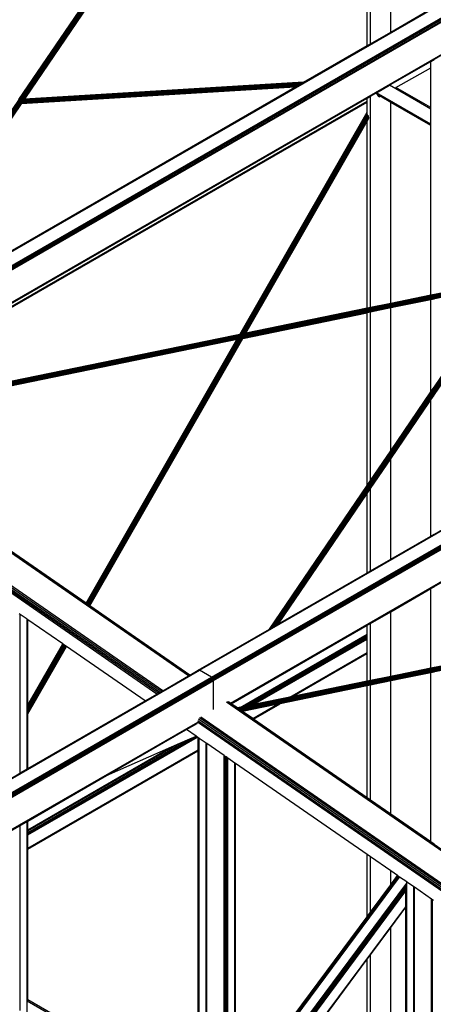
# Model space of a CAD drawing. Header units: millimetres. Extents: x 10 to 1250, y -62 to 528.
# Tile 657 of 909: x 604.88 to 605.98, y 513.52 to 516.14. Entities that reach past the tile are written whole.
import ezdxf

# ---------------------------------------------------------------- set-up
doc = ezdxf.new("R2010")
doc.units = ezdxf.units.MM
doc.header["$LTSCALE"] = 0.05

msp = doc.modelspace()

# ---------------------------------------------------------------- linework, layer by layer
at = {"color": 8}
for p, q in [((604.2551, 515.1754), (606.9321, 516.721)), ((604.2571, 515.1747), (606.9341, 516.7203)), ((604.2892, 515.1562), (606.9662, 516.7017)), ((604.2912, 515.1546), (606.9682, 516.7001)), ((604.2929, 515.1523), (606.9699, 516.6979)), ((604.294, 515.1497), (606.971, 516.6953)), ((604.2944, 515.1472), (606.9714, 516.6928)), ((604.3388, 515.0868), (606.9291, 516.5823)), ((604.3402, 515.0858), (606.9285, 516.5802)), ((605.8089, 516.0731), (605.8089, 516.355)), ((605.8175, 516.0781), (605.8175, 516.3568)), ((605.8717, 516.1093), (605.8717, 516.3679)), ((604.4435, 515.2848), (605.0716, 516.2087)), ((604.444, 515.2851), (605.0725, 516.2096)), ((604.4446, 515.2854), (605.0736, 516.2106)), ((604.4455, 515.2859), (605.0748, 516.2116)), ((604.4465, 515.2865), (605.0761, 516.2126)), ((604.4476, 515.2871), (605.0774, 516.2136)), ((604.4488, 515.2879), (605.0788, 516.2145)), ((604.4501, 515.2886), (605.0803, 516.2156)), ((604.4515, 515.2894), (605.0809, 516.2151)), ((604.453, 515.2903), (605.0815, 516.2147)), ((604.4545, 515.2911), (605.082, 516.2141)), ((604.456, 515.292), (605.0825, 516.2135)), ((604.4575, 515.2929), (605.083, 516.2129)), ((604.4589, 515.2937), (605.0834, 516.2122)), ((604.4603, 515.2945), (605.0838, 516.2115)), ((604.4616, 515.2952), (605.0841, 516.2108)), ((604.4628, 515.2959), (605.0843, 516.2101)), ((604.4639, 515.2965), (605.0845, 516.2094)), ((604.4648, 515.2971), (605.0846, 516.2087)), ((604.4656, 515.2975), (605.0846, 516.2081)), ((604.4662, 515.2979), (605.0846, 516.2075)), ((604.4666, 515.2981), (605.0845, 516.207)), ((604.8815, 515.9294), (605.0668, 516.202)), ((604.8966, 515.9303), (605.0836, 516.2055)), ((605.8717, 516.1093), (605.9784, 516.171)), ((605.8175, 516.0781), (605.8717, 516.1093)), ((605.6395, 515.9753), (605.8089, 516.0731)), ((605.8089, 516.0731), (605.8175, 516.0781)), ((605.9784, 516.031), (605.9871, 516.036)), ((605.8714, 515.9692), (605.9784, 516.031)), ((605.8856, 515.9618), (605.9784, 516.0137)), ((605.9784, 516.0137), (605.9784, 516.031)), ((605.9784, 515.9082), (605.9784, 516.0137)), ((604.4669, 515.2983), (605.6163, 515.9619)), ((605.6163, 515.9619), (604.8881, 515.9178)), ((605.6163, 515.9619), (604.8881, 515.9178)), ((605.6166, 515.9621), (604.8882, 515.918)), ((605.617, 515.9623), (604.8883, 515.9182)), ((605.6176, 515.9626), (604.8885, 515.9185)), ((605.6183, 515.9631), (604.8888, 515.9189)), ((605.6192, 515.9636), (604.8891, 515.9194)), ((605.6202, 515.9642), (604.8895, 515.9199)), ((605.6214, 515.9649), (604.89, 515.9206)), ((604.8904, 515.9212), (605.6227, 515.9656)), ((605.624, 515.9664), (604.8909, 515.922)), ((605.6254, 515.9672), (604.8914, 515.9227)), ((605.6269, 515.968), (604.8919, 515.9235)), ((605.6283, 515.9688), (604.8925, 515.9243)), ((605.6298, 515.9697), (604.893, 515.9251)), ((605.6312, 515.9705), (604.8935, 515.9258)), ((605.6326, 515.9713), (604.894, 515.9266)), ((605.6339, 515.972), (604.8945, 515.9273)), ((605.6351, 515.9727), (604.895, 515.9279)), ((605.6362, 515.9734), (604.8954, 515.9285)), ((605.6371, 515.9739), (604.8957, 515.929)), ((605.6379, 515.9744), (604.896, 515.9295)), ((605.6386, 515.9748), (604.8962, 515.9298)), ((605.6391, 515.9751), (604.8964, 515.9301)), ((605.6394, 515.9752), (604.8965, 515.9303)), ((605.6395, 515.9753), (604.8966, 515.9303)), ((605.6163, 515.9619), (605.6166, 515.9621)), ((605.6166, 515.9621), (605.617, 515.9623)), ((605.617, 515.9623), (605.6176, 515.9626)), ((605.6176, 515.9626), (605.6183, 515.9631)), ((605.6183, 515.9631), (605.6192, 515.9636)), ((605.6192, 515.9636), (605.6202, 515.9642)), ((605.6202, 515.9642), (605.6214, 515.9649)), ((605.6214, 515.9649), (605.6227, 515.9656)), ((605.6227, 515.9656), (605.624, 515.9664)), ((605.624, 515.9664), (605.6254, 515.9672)), ((605.6254, 515.9672), (605.6269, 515.968)), ((605.6269, 515.968), (605.6283, 515.9688)), ((605.6283, 515.9688), (605.6298, 515.9697)), ((605.6298, 515.9697), (605.6312, 515.9705)), ((605.6312, 515.9705), (605.6326, 515.9713)), ((605.6326, 515.9713), (605.6339, 515.972)), ((605.6339, 515.972), (605.6351, 515.9727)), ((605.6351, 515.9727), (605.6362, 515.9734)), ((605.6362, 515.9734), (605.6371, 515.9739)), ((605.6371, 515.9739), (605.6379, 515.9744)), ((605.6379, 515.9744), (605.6386, 515.9748)), ((605.6386, 515.9748), (605.6391, 515.9751)), ((605.6391, 515.9751), (605.6394, 515.9752)), ((605.6394, 515.9752), (605.6395, 515.9753)), ((605.8337, 515.9474), (605.868, 515.9672)), ((605.868, 515.9672), (605.8714, 515.9692)), ((605.9784, 515.9035), (605.868, 515.9672)), ((605.8849, 515.9614), (605.8856, 515.9618)), ((605.9784, 515.9082), (605.8856, 515.9618)), ((604.3407, 515.0855), (605.8089, 515.9331)), ((604.8954, 515.9285), (604.8957, 515.929)), ((604.8957, 515.929), (604.896, 515.9295)), ((604.896, 515.9295), (604.8962, 515.9298)), ((604.8962, 515.9298), (604.8964, 515.9301)), ((604.8964, 515.9301), (604.8965, 515.9303)), ((604.8965, 515.9303), (604.8966, 515.9303)), ((605.3608, 514.4087), (608.0377, 515.9543)), ((605.3627, 514.408), (608.0397, 515.9536)), ((605.3948, 514.3895), (608.0718, 515.935)), ((605.3968, 514.3879), (608.0738, 515.9334)), ((605.3985, 514.3856), (608.0755, 515.9312)), ((605.8089, 515.9331), (605.8175, 515.9381)), ((605.8089, 515.9251), (605.8089, 515.9331)), ((605.8175, 515.9381), (605.8323, 515.9466)), ((605.8175, 515.3749), (605.8175, 515.9381)), ((605.8323, 515.9466), (605.8337, 515.9474)), ((605.9784, 515.861), (605.8326, 515.9452)), ((605.9784, 515.8639), (605.8337, 515.9474)), ((605.8377, 515.9412), (605.8343, 515.9432)), ((605.8404, 515.9365), (605.8377, 515.9412)), ((605.8432, 515.9381), (605.8377, 515.9412)), ((605.8404, 515.9365), (605.8432, 515.9381)), ((605.8717, 515.9216), (605.8432, 515.9381)), ((604.347, 515.0811), (605.8089, 515.9251)), ((604.3486, 515.08), (605.8089, 515.9231)), ((604.3491, 515.0796), (605.8089, 515.9224)), ((604.4669, 515.2983), (604.8881, 515.9178)), ((604.8881, 515.9178), (604.8882, 515.918)), ((604.8881, 515.9178), (604.8881, 515.9178)), ((604.8882, 515.918), (604.8883, 515.9182)), ((604.8883, 515.9182), (604.8885, 515.9185)), ((604.8885, 515.9185), (604.8888, 515.9189)), ((604.8888, 515.9189), (604.8891, 515.9194)), ((604.8891, 515.9194), (604.8895, 515.9199)), ((604.8895, 515.9199), (604.89, 515.9206)), ((604.89, 515.9206), (604.8904, 515.9212)), ((604.8904, 515.9212), (604.8909, 515.922)), ((604.8909, 515.922), (604.8914, 515.9227)), ((604.8914, 515.9227), (604.8919, 515.9235)), ((604.8919, 515.9235), (604.8925, 515.9243)), ((604.8925, 515.9243), (604.893, 515.9251)), ((604.893, 515.9251), (604.8935, 515.9258)), ((604.8935, 515.9258), (604.894, 515.9266)), ((604.894, 515.9266), (604.8945, 515.9273)), ((604.8945, 515.9273), (604.895, 515.9279)), ((604.895, 515.9279), (604.8954, 515.9285)), ((605.3996, 514.383), (608.0766, 515.9286)), ((605.4, 514.3805), (608.077, 515.9261)), ((605.8089, 515.9231), (605.8089, 515.9251)), ((605.8089, 515.9224), (605.8089, 515.9231)), ((605.8089, 515.8957), (605.8089, 515.9224)), ((605.8717, 515.3861), (605.8717, 515.9216)), ((605.9784, 515.86), (605.8717, 515.9216)), ((605.9784, 515.9035), (605.9784, 515.9082)), ((605.9784, 515.8639), (605.9784, 515.9035)), ((605.4702, 515.3034), (605.8089, 515.8957)), ((605.4702, 515.3034), (605.8089, 515.8956)), ((605.4704, 515.3035), (605.8089, 515.8953)), ((605.4708, 515.3035), (605.8089, 515.8948)), ((605.4712, 515.3036), (605.8089, 515.8941)), ((605.4717, 515.3037), (605.8089, 515.8933)), ((605.4724, 515.3039), (605.8089, 515.8923)), ((605.4731, 515.304), (605.8089, 515.8912)), ((605.4739, 515.3042), (605.8091, 515.8904)), ((605.4748, 515.3044), (605.8097, 515.89)), ((605.4757, 515.3045), (605.8102, 515.8895)), ((605.4766, 515.3047), (605.8107, 515.8889)), ((605.4776, 515.3049), (605.8112, 515.8882)), ((605.4786, 515.3051), (605.8116, 515.8874)), ((605.4796, 515.3053), (605.812, 515.8866)), ((605.4805, 515.3055), (605.8123, 515.8857)), ((605.4814, 515.3057), (605.8126, 515.8848)), ((605.4823, 515.3059), (605.8128, 515.8839)), ((605.4831, 515.3061), (605.813, 515.883)), ((605.4838, 515.3062), (605.8131, 515.882)), ((605.4844, 515.3063), (605.8131, 515.8811)), ((605.4849, 515.3064), (605.8131, 515.8803)), ((605.4853, 515.3065), (605.813, 515.8795)), ((605.4856, 515.3066), (605.8128, 515.8787)), ((605.8089, 515.8956), (605.8089, 515.8957)), ((605.8089, 515.8953), (605.8089, 515.8956)), ((605.8089, 515.8948), (605.8089, 515.8953)), ((605.8089, 515.8941), (605.8089, 515.8948)), ((605.8089, 515.8933), (605.8089, 515.8941)), ((605.8089, 515.8923), (605.8089, 515.8933)), ((605.8089, 515.8912), (605.8089, 515.8923)), ((605.8089, 515.8906), (605.8089, 515.8912)), ((605.8089, 515.8715), (605.8123, 515.8775)), ((605.8123, 515.8775), (605.8126, 515.8781)), ((605.4858, 515.3066), (605.8089, 515.8715)), ((605.8089, 515.3732), (605.8089, 515.8715)), ((605.9784, 515.861), (605.9784, 515.8639)), ((605.9784, 515.86), (605.9784, 515.861)), ((605.9784, 515.4081), (605.9784, 515.86)), ((605.4449, 514.3204), (608.0346, 515.8156)), ((605.4464, 514.3194), (608.0342, 515.8135)), ((606.1837, 515.4502), (604.3571, 515.0741)), ((606.1843, 515.4501), (604.3573, 515.074)), ((606.1848, 515.45), (604.3576, 515.0737)), ((606.1854, 515.4497), (604.3581, 515.0734)), ((606.186, 515.4494), (604.3586, 515.0731)), ((606.1852, 515.4487), (604.3592, 515.0727)), ((606.1837, 515.4478), (604.3598, 515.0722)), ((606.1824, 515.4468), (604.3606, 515.0717)), ((606.1811, 515.4459), (604.3613, 515.0712)), ((606.1798, 515.4449), (604.3622, 515.0706)), ((606.1787, 515.4439), (604.363, 515.07)), ((606.1777, 515.4429), (604.3639, 515.0694)), ((606.1768, 515.4419), (604.3647, 515.0688)), ((606.176, 515.441), (604.3655, 515.0682)), ((606.1754, 515.4402), (604.3664, 515.0677)), ((606.1749, 515.4394), (604.3671, 515.0672)), ((604.3678, 515.0667), (606.1743, 515.4386)), ((606.1739, 515.4379), (604.3685, 515.0662)), ((606.1735, 515.4373), (604.3691, 515.0658)), ((606.1731, 515.4368), (604.3696, 515.0655)), ((606.1728, 515.4364), (604.37, 515.0652)), ((606.1726, 515.4361), (604.3703, 515.065)), ((606.1725, 515.4359), (604.3705, 515.0648)), ((605.549, 514.518), (606.1772, 515.4424)), ((605.5495, 514.5183), (606.1782, 515.4434)), ((605.5502, 514.5187), (606.1793, 515.4444)), ((605.551, 514.5192), (606.1804, 515.4454)), ((605.552, 514.5197), (606.1817, 515.4464)), ((605.5531, 514.5204), (606.183, 515.4473)), ((605.5543, 514.5211), (606.1844, 515.4483)), ((605.5557, 514.5219), (606.186, 515.4494)), ((605.5571, 514.5227), (606.1865, 515.4489)), ((605.5585, 514.5235), (606.1871, 515.4485)), ((605.56, 514.5244), (606.1876, 515.4479)), ((605.5615, 514.5253), (606.1881, 515.4473)), ((605.563, 514.5261), (606.1886, 515.4467)), ((605.5644, 514.5269), (606.189, 515.446)), ((605.5658, 514.5277), (606.1894, 515.4453)), ((605.5671, 514.5285), (606.1897, 515.4446)), ((605.5683, 514.5292), (606.1899, 515.4439)), ((605.5694, 514.5298), (606.1901, 515.4432)), ((605.5703, 514.5303), (606.1902, 515.4425)), ((605.5711, 514.5308), (606.1903, 515.4419)), ((605.5717, 514.5311), (606.1902, 515.4413)), ((605.5721, 514.5314), (606.1901, 515.4408)), ((605.9784, 515.4081), (605.8717, 515.3861)), ((605.9871, 515.4098), (605.9784, 515.4081)), ((605.8717, 515.3861), (605.8175, 515.3749)), ((605.9784, 515.3958), (605.8717, 515.3739)), ((605.9871, 515.3976), (605.9784, 515.3958)), ((605.9784, 515.1503), (605.9784, 515.3958)), ((605.4779, 515.2928), (605.8089, 515.3609)), ((605.8089, 515.3732), (605.4858, 515.3066)), ((605.8175, 515.3749), (605.8089, 515.3732)), ((605.8175, 515.3627), (605.8089, 515.3609)), ((605.8089, 514.9008), (605.8089, 515.3609)), ((605.8717, 515.3739), (605.8175, 515.3627)), ((605.8175, 514.9136), (605.8175, 515.3627)), ((605.8717, 514.9932), (605.8717, 515.3739)), ((605.4702, 515.3034), (604.357, 515.0742)), ((605.4704, 515.3035), (605.4702, 515.3034)), ((605.4702, 515.3034), (605.4702, 515.3034)), ((605.4708, 515.3035), (605.4704, 515.3035)), ((605.4712, 515.3036), (605.4708, 515.3035)), ((605.4717, 515.3037), (605.4712, 515.3036)), ((605.4724, 515.3039), (605.4717, 515.3037)), ((605.4731, 515.304), (605.4724, 515.3039)), ((605.4739, 515.3042), (605.4731, 515.304)), ((605.4748, 515.3044), (605.4739, 515.3042)), ((605.4757, 515.3045), (605.4748, 515.3044)), ((605.4766, 515.3047), (605.4757, 515.3045)), ((605.4776, 515.3049), (605.4766, 515.3047)), ((605.4786, 515.3051), (605.4776, 515.3049)), ((605.4796, 515.3053), (605.4786, 515.3051)), ((605.4805, 515.3055), (605.4796, 515.3053)), ((605.4814, 515.3057), (605.4805, 515.3055)), ((605.4823, 515.3059), (605.4814, 515.3057)), ((605.4831, 515.3061), (605.4823, 515.3059)), ((605.4838, 515.3062), (605.4831, 515.3061)), ((605.4844, 515.3063), (605.4838, 515.3062)), ((605.4849, 515.3064), (605.4844, 515.3063)), ((605.4853, 515.3065), (605.4849, 515.3064)), ((605.4856, 515.3066), (605.4853, 515.3065)), ((605.4858, 515.3066), (605.4856, 515.3066)), ((605.4622, 515.2896), (604.3706, 515.0648)), ((605.0604, 514.5869), (605.4622, 515.2896)), ((605.0604, 514.5868), (605.4623, 515.2896)), ((605.0605, 514.5867), (605.4625, 515.2896)), ((605.0607, 514.5866), (605.4628, 515.2897)), ((605.061, 514.5864), (605.4633, 515.2898)), ((605.0614, 514.5862), (605.4638, 515.2899)), ((605.0618, 514.5859), (605.4644, 515.29)), ((605.0622, 514.5856), (605.4652, 515.2902)), ((605.0627, 514.5852), (605.466, 515.2903)), ((605.0633, 514.5848), (605.4668, 515.2905)), ((605.0638, 514.5844), (605.4677, 515.2907)), ((605.0645, 514.584), (605.4687, 515.2909)), ((605.0651, 514.5836), (605.4697, 515.2911)), ((605.0657, 514.5832), (605.4707, 515.2913)), ((605.0663, 514.5827), (605.4716, 515.2915)), ((605.0669, 514.5823), (605.4726, 515.2917)), ((605.0675, 514.5819), (605.4735, 515.2919)), ((605.068, 514.5816), (605.4744, 515.2921)), ((605.0685, 514.5812), (605.4751, 515.2922)), ((605.069, 514.5809), (605.4759, 515.2924)), ((605.0694, 514.5806), (605.4765, 515.2925)), ((605.0697, 514.5804), (605.477, 515.2926)), ((605.0699, 514.5802), (605.4774, 515.2927)), ((605.0701, 514.5801), (605.4777, 515.2927)), ((605.0702, 514.58), (605.4779, 515.2928)), ((605.0703, 514.58), (605.4779, 515.2928)), ((605.4623, 515.2896), (605.4622, 515.2896)), ((605.4625, 515.2896), (605.4623, 515.2896)), ((605.4628, 515.2897), (605.4625, 515.2896)), ((605.4633, 515.2898), (605.4628, 515.2897)), ((605.4638, 515.2899), (605.4633, 515.2898)), ((605.4644, 515.29), (605.4638, 515.2899)), ((605.4652, 515.2902), (605.4644, 515.29)), ((605.466, 515.2903), (605.4652, 515.2902)), ((605.4668, 515.2905), (605.466, 515.2903)), ((605.4677, 515.2907), (605.4668, 515.2905)), ((605.4687, 515.2909), (605.4677, 515.2907)), ((605.4697, 515.2911), (605.4687, 515.2909)), ((605.4707, 515.2913), (605.4697, 515.2911)), ((605.4716, 515.2915), (605.4707, 515.2913)), ((605.4726, 515.2917), (605.4716, 515.2915)), ((605.4735, 515.2919), (605.4726, 515.2917)), ((605.4744, 515.2921), (605.4735, 515.2919)), ((605.4751, 515.2922), (605.4744, 515.2921)), ((605.4759, 515.2924), (605.4751, 515.2922)), ((605.4765, 515.2925), (605.4759, 515.2924)), ((605.477, 515.2926), (605.4765, 515.2925)), ((605.4774, 515.2927), (605.477, 515.2926)), ((605.4777, 515.2927), (605.4774, 515.2927)), ((605.4779, 515.2928), (605.4777, 515.2927)), ((605.8717, 514.9932), (605.9784, 515.1503)), ((605.9784, 515.1503), (605.9871, 515.1631)), ((605.9784, 515.129), (605.9871, 515.1417)), ((605.8717, 514.9719), (605.9784, 515.129)), ((605.9784, 514.7659), (605.9784, 515.129)), ((605.3331, 514.3934), (604.3287, 515.0892)), ((605.3356, 514.3948), (604.3318, 515.0903)), ((605.0604, 514.5869), (604.3706, 515.0648)), ((605.2524, 514.3468), (604.2526, 515.0395)), ((605.2565, 514.3492), (604.2543, 515.0435)), ((605.2608, 514.3516), (604.2569, 515.0471)), ((605.2644, 514.3537), (604.26, 515.0496)), ((605.249, 514.3448), (604.2518, 515.0357)), ((605.8175, 514.9136), (605.8717, 514.9932)), ((605.8175, 514.8922), (605.8717, 514.9719)), ((605.8717, 514.7043), (605.8717, 514.9719)), ((605.8089, 514.9008), (605.8175, 514.9136)), ((605.5485, 514.5178), (605.8089, 514.9008)), ((605.5487, 514.5178), (605.8089, 514.9008)), ((605.5724, 514.5315), (605.8089, 514.8795)), ((605.8089, 514.8795), (605.8175, 514.8922)), ((605.8089, 514.6681), (605.8089, 514.8795)), ((605.8175, 514.6731), (605.8175, 514.8922)), ((605.8717, 514.7043), (605.9784, 514.7659)), ((605.9784, 514.7659), (605.9871, 514.7709)), ((605.8175, 514.6731), (605.8717, 514.7043)), ((607.2894, 514.684), (605.4635, 514.3076)), ((607.2899, 514.6839), (605.4637, 514.3074)), ((607.2905, 514.6838), (605.464, 514.3072)), ((607.291, 514.6835), (605.4644, 514.3069)), ((607.2916, 514.6832), (605.4649, 514.3066)), ((607.2908, 514.6825), (605.4655, 514.3061)), ((607.2894, 514.6816), (605.4662, 514.3057)), ((607.288, 514.6806), (605.4669, 514.3052)), ((607.2867, 514.6797), (605.4677, 514.3046)), ((607.2854, 514.6787), (605.4685, 514.3041)), ((607.2843, 514.6777), (605.4694, 514.3035)), ((607.2833, 514.6767), (605.4702, 514.3029)), ((607.2824, 514.6757), (605.4711, 514.3023)), ((607.2816, 514.6748), (605.4719, 514.3017)), ((607.281, 514.674), (605.4727, 514.3012)), ((607.2805, 514.6732), (605.4735, 514.3006)), ((605.4742, 514.3001), (607.28, 514.6724)), ((607.2795, 514.6717), (605.4749, 514.2997)), ((607.2791, 514.6711), (605.4754, 514.2993)), ((607.2787, 514.6706), (605.4759, 514.2989)), ((607.2785, 514.6702), (605.4763, 514.2987)), ((607.2782, 514.6699), (605.4766, 514.2985)), ((607.2781, 514.6697), (605.4768, 514.2983)), ((605.8089, 514.6681), (605.8175, 514.6731)), ((605.5724, 514.5315), (605.8089, 514.6681)), ((605.8717, 514.5643), (605.9784, 514.626)), ((605.9784, 514.626), (605.9871, 514.6309)), ((605.9784, 514.4139), (605.9784, 514.626)), ((605.0604, 514.5868), (605.0604, 514.5869)), ((605.0605, 514.5867), (605.0604, 514.5868)), ((605.0607, 514.5866), (605.0605, 514.5867)), ((605.061, 514.5864), (605.0607, 514.5866)), ((605.0614, 514.5862), (605.061, 514.5864)), ((605.0618, 514.5859), (605.0614, 514.5862)), ((605.0622, 514.5856), (605.0618, 514.5859)), ((605.0627, 514.5852), (605.0622, 514.5856)), ((605.0633, 514.5848), (605.0627, 514.5852)), ((605.0638, 514.5844), (605.0633, 514.5848)), ((605.0645, 514.584), (605.0638, 514.5844)), ((605.0651, 514.5836), (605.0645, 514.584)), ((605.0657, 514.5832), (605.0651, 514.5836)), ((605.0663, 514.5827), (605.0657, 514.5832)), ((605.0669, 514.5823), (605.0663, 514.5827)), ((605.0675, 514.5819), (605.0669, 514.5823)), ((605.068, 514.5816), (605.0675, 514.5819)), ((605.0685, 514.5812), (605.068, 514.5816)), ((605.069, 514.5809), (605.0685, 514.5812)), ((605.0694, 514.5806), (605.069, 514.5809)), ((605.0697, 514.5804), (605.0694, 514.5806)), ((605.0699, 514.5802), (605.0697, 514.5804)), ((605.0701, 514.5801), (605.0699, 514.5802)), ((605.0702, 514.58), (605.0701, 514.5801)), ((605.0703, 514.58), (605.0702, 514.58)), ((605.3367, 514.3954), (605.0703, 514.58)), ((605.8175, 514.5331), (605.8717, 514.5643)), ((605.8717, 514.3919), (605.8717, 514.5643)), ((604.885, 514.5571), (604.8826, 514.5587)), ((604.885, 514.1346), (604.885, 514.5571)), ((604.9036, 514.5442), (604.885, 514.5571)), ((604.9036, 514.3128), (604.9036, 514.5442)), ((604.9053, 514.543), (604.9036, 514.5442)), ((604.9053, 514.3158), (604.9053, 514.543)), ((604.9984, 514.4785), (604.9053, 514.543)), ((605.3591, 514.4084), (605.5485, 514.5178)), ((605.4469, 514.3191), (605.8089, 514.5281)), ((605.5485, 514.5178), (605.5487, 514.5178)), ((605.5487, 514.5178), (605.549, 514.518)), ((605.549, 514.518), (605.5495, 514.5183)), ((605.5495, 514.5183), (605.5502, 514.5187)), ((605.5502, 514.5187), (605.551, 514.5192)), ((605.551, 514.5192), (605.552, 514.5197)), ((605.552, 514.5197), (605.5531, 514.5204)), ((605.5531, 514.5204), (605.5543, 514.5211)), ((605.5543, 514.5211), (605.5557, 514.5219)), ((605.5557, 514.5219), (605.5571, 514.5227)), ((605.5571, 514.5227), (605.5585, 514.5235)), ((605.5585, 514.5235), (605.56, 514.5244)), ((605.56, 514.5244), (605.5615, 514.5253)), ((605.5615, 514.5253), (605.563, 514.5261)), ((605.563, 514.5261), (605.5644, 514.5269)), ((605.5644, 514.5269), (605.5658, 514.5277)), ((605.5658, 514.5277), (605.5671, 514.5285)), ((605.5671, 514.5285), (605.5683, 514.5292)), ((605.5683, 514.5292), (605.5694, 514.5298)), ((605.5694, 514.5298), (605.5703, 514.5303)), ((605.5703, 514.5303), (605.5711, 514.5308)), ((605.5711, 514.5308), (605.5717, 514.5311)), ((605.5717, 514.5311), (605.5721, 514.5314)), ((605.5724, 514.5315), (605.5721, 514.5314)), ((605.8089, 514.5281), (605.8175, 514.5331)), ((605.8089, 514.5044), (605.8089, 514.5281)), ((605.8175, 514.3807), (605.8175, 514.5331)), ((605.4707, 514.3092), (605.8089, 514.5044)), ((605.4788, 514.3109), (605.8089, 514.5014)), ((605.4884, 514.3128), (605.8089, 514.4979)), ((605.498, 514.3148), (605.8089, 514.4943)), ((605.5061, 514.3165), (605.8089, 514.4913)), ((605.8089, 514.5014), (605.8089, 514.5044)), ((605.8089, 514.4979), (605.8089, 514.5014)), ((605.8089, 514.4943), (605.8089, 514.4979)), ((605.8089, 514.4913), (605.8089, 514.4943)), ((605.8089, 514.4554), (605.8089, 514.4913)), ((604.9053, 514.3158), (604.9984, 514.4785)), ((604.9053, 514.3156), (604.9985, 514.4785)), ((604.9053, 514.3153), (604.9986, 514.4784)), ((604.9053, 514.3148), (604.9988, 514.4783)), ((604.9053, 514.3142), (604.9991, 514.4781)), ((604.9053, 514.3134), (604.9994, 514.4778)), ((604.9053, 514.3124), (604.9998, 514.4776)), ((604.9053, 514.3113), (605.0003, 514.4772)), ((604.9053, 514.31), (605.0008, 514.4769)), ((604.9053, 514.3087), (605.0013, 514.4765)), ((604.9053, 514.3073), (605.0019, 514.4761)), ((604.9053, 514.3058), (605.0025, 514.4757)), ((604.9053, 514.3043), (605.0031, 514.4753)), ((604.9053, 514.3028), (605.0037, 514.4748)), ((604.9053, 514.3012), (605.0044, 514.4744)), ((604.9053, 514.2998), (605.005, 514.474)), ((604.9053, 514.2984), (605.0055, 514.4736)), ((604.9053, 514.2971), (605.0061, 514.4732)), ((604.9053, 514.2958), (605.0066, 514.4729)), ((604.9053, 514.2948), (605.007, 514.4726)), ((604.9053, 514.2938), (605.0074, 514.4723)), ((604.9053, 514.293), (605.0077, 514.4721)), ((604.9053, 514.2924), (605.008, 514.4719)), ((604.9053, 514.2919), (605.0082, 514.4718)), ((604.9053, 514.2917), (605.0083, 514.4717)), ((604.9053, 514.2917), (605.0083, 514.4717)), ((604.9985, 514.4785), (604.9984, 514.4785)), ((604.9986, 514.4784), (604.9985, 514.4785)), ((604.9988, 514.4783), (604.9986, 514.4784)), ((604.9991, 514.4781), (604.9988, 514.4783)), ((604.9994, 514.4778), (604.9991, 514.4781)), ((604.9998, 514.4776), (604.9994, 514.4778)), ((605.0003, 514.4772), (604.9998, 514.4776)), ((605.0008, 514.4769), (605.0003, 514.4772)), ((605.0013, 514.4765), (605.0008, 514.4769)), ((605.0019, 514.4761), (605.0013, 514.4765)), ((605.0025, 514.4757), (605.0019, 514.4761)), ((605.0031, 514.4753), (605.0025, 514.4757)), ((605.0037, 514.4748), (605.0031, 514.4753)), ((605.0044, 514.4744), (605.0037, 514.4748)), ((605.005, 514.474), (605.0044, 514.4744)), ((605.0055, 514.4736), (605.005, 514.474)), ((605.0061, 514.4732), (605.0055, 514.4736)), ((605.0066, 514.4729), (605.0061, 514.4732)), ((605.007, 514.4726), (605.0066, 514.4729)), ((605.0074, 514.4723), (605.007, 514.4726)), ((605.0077, 514.4721), (605.0074, 514.4723)), ((605.008, 514.4719), (605.0077, 514.4721)), ((605.0082, 514.4718), (605.008, 514.4719)), ((605.0083, 514.4717), (605.0082, 514.4718)), ((605.2176, 514.3267), (605.0083, 514.4717)), ((605.0083, 514.4717), (605.0083, 514.4717)), ((605.6027, 514.3364), (605.8089, 514.4554)), ((605.6081, 514.3375), (605.8089, 514.4534)), ((605.6101, 514.3379), (605.8089, 514.4527)), ((605.8089, 514.4534), (605.8089, 514.4554)), ((605.8089, 514.4527), (605.8089, 514.4534)), ((605.8089, 514.3789), (605.8089, 514.4527)), ((602.6562, 512.8472), (605.3608, 514.4087)), ((602.6582, 512.8465), (605.3627, 514.408)), ((605.3367, 514.3954), (605.3591, 514.4084)), ((605.3608, 514.4087), (605.3591, 514.4084)), ((605.3627, 514.408), (605.3608, 514.4087)), ((605.3948, 514.3895), (605.3627, 514.408)), ((605.9784, 514.4139), (605.8717, 514.3919)), ((605.9871, 514.4157), (605.9784, 514.4139)), ((602.6903, 512.828), (605.3948, 514.3895)), ((602.6923, 512.8264), (605.3968, 514.3879)), ((602.6939, 512.8241), (605.3985, 514.3856)), ((602.695, 512.8216), (605.3996, 514.383)), ((605.2644, 514.3537), (605.3331, 514.3934)), ((605.3331, 514.3934), (605.3356, 514.3948)), ((605.3356, 514.3948), (605.3367, 514.3954)), ((605.3968, 514.3879), (605.3948, 514.3895)), ((605.3985, 514.3856), (605.3968, 514.3879)), ((605.3996, 514.383), (605.3985, 514.3856)), ((605.4, 514.3805), (605.3996, 514.383)), ((605.8175, 514.3807), (605.8089, 514.3789)), ((605.8717, 514.3919), (605.8175, 514.3807)), ((605.9784, 514.4016), (605.8717, 514.3796)), ((605.9871, 514.4034), (605.9784, 514.4016)), ((605.9784, 513.9508), (605.9784, 514.4016)), ((602.6954, 512.8191), (605.4, 514.3805)), ((605.4, 514.3034), (605.4, 514.3805)), ((605.8089, 514.3667), (605.5771, 514.3189)), ((605.8089, 514.3789), (605.6101, 514.3379)), ((605.8175, 514.3685), (605.8089, 514.3667)), ((605.8089, 514.0683), (605.8089, 514.3667)), ((605.8717, 514.3796), (605.8175, 514.3685)), ((605.8175, 514.0623), (605.8175, 514.3685)), ((605.8717, 514.0248), (605.8717, 514.3796)), ((605.2176, 514.3267), (605.249, 514.3448)), ((605.249, 514.3448), (605.2524, 514.3468)), ((605.2524, 514.3468), (605.2565, 514.3492)), ((605.2565, 514.3492), (605.2608, 514.3516)), ((605.2608, 514.3516), (605.2644, 514.3537)), ((605.6027, 514.3364), (605.5061, 514.3165)), ((605.6081, 514.3375), (605.6027, 514.3364)), ((605.6101, 514.3379), (605.6081, 514.3375)), ((604.9036, 514.3128), (604.9053, 514.3158)), ((604.9036, 514.3127), (604.9053, 514.3156)), ((604.9036, 514.3124), (604.9053, 514.3153)), ((604.9036, 514.3119), (604.9053, 514.3148)), ((604.9036, 514.3112), (604.9053, 514.3142)), ((604.9036, 514.3104), (604.9053, 514.3134)), ((604.9036, 514.3127), (604.9036, 514.3128)), ((604.9036, 514.3124), (604.9036, 514.3127)), ((604.9036, 514.3094), (604.9053, 514.3124)), ((604.9036, 514.3119), (604.9036, 514.3124)), ((604.9036, 514.3112), (604.9036, 514.3119)), ((604.9036, 514.3083), (604.9053, 514.3113)), ((604.9036, 514.3104), (604.9036, 514.3112)), ((604.9036, 514.3094), (604.9036, 514.3104)), ((604.9036, 514.307), (604.9053, 514.31)), ((604.9036, 514.3083), (604.9036, 514.3094)), ((604.9036, 514.3057), (604.9053, 514.3087)), ((604.9036, 514.307), (604.9036, 514.3083)), ((604.9036, 514.3043), (604.9053, 514.3073)), ((604.9036, 514.3057), (604.9036, 514.307)), ((604.9036, 514.3028), (604.9053, 514.3058)), ((604.9036, 514.3043), (604.9036, 514.3057)), ((604.9036, 514.3013), (604.9053, 514.3043)), ((604.9036, 514.3028), (604.9036, 514.3043)), ((604.9036, 514.2998), (604.9053, 514.3028)), ((604.9036, 514.3013), (604.9036, 514.3028)), ((604.9053, 514.1464), (605.2176, 514.3267)), ((604.9053, 514.3156), (604.9053, 514.3158)), ((604.9053, 514.3153), (604.9053, 514.3156)), ((604.9053, 514.3148), (604.9053, 514.3153)), ((604.9053, 514.3142), (604.9053, 514.3148)), ((604.9053, 514.3134), (604.9053, 514.3142)), ((604.9053, 514.3124), (604.9053, 514.3134)), ((604.9053, 514.3113), (604.9053, 514.3124)), ((604.9053, 514.31), (604.9053, 514.3113)), ((604.9053, 514.3087), (604.9053, 514.31)), ((604.9053, 514.3073), (604.9053, 514.3087)), ((604.9053, 514.3058), (604.9053, 514.3073)), ((604.9053, 514.3043), (604.9053, 514.3058)), ((604.9053, 514.3028), (604.9053, 514.3043)), ((604.9053, 514.3012), (604.9053, 514.3028)), ((606.4385, 513.6275), (605.4343, 514.3232)), ((606.441, 513.629), (605.4374, 514.3243)), ((605.4449, 514.3204), (605.4401, 514.3238)), ((605.4464, 514.3194), (605.4449, 514.3204)), ((605.4469, 514.3191), (605.4464, 514.3194)), ((605.4633, 514.3077), (605.4469, 514.3191)), ((605.4707, 514.3092), (605.4633, 514.3077)), ((605.4635, 514.3076), (605.4633, 514.3077)), ((605.4637, 514.3074), (605.4635, 514.3076)), ((605.464, 514.3072), (605.4637, 514.3074)), ((605.4644, 514.3069), (605.464, 514.3072)), ((605.4649, 514.3066), (605.4644, 514.3069)), ((605.4655, 514.3061), (605.4649, 514.3066)), ((605.4662, 514.3057), (605.4655, 514.3061)), ((605.4669, 514.3052), (605.4662, 514.3057)), ((605.4677, 514.3046), (605.4669, 514.3052)), ((605.4685, 514.3041), (605.4677, 514.3046)), ((605.4694, 514.3035), (605.4685, 514.3041)), ((605.4702, 514.3029), (605.4694, 514.3035)), ((605.4711, 514.3023), (605.4702, 514.3029)), ((605.4788, 514.3109), (605.4707, 514.3092)), ((605.4719, 514.3017), (605.4711, 514.3023)), ((605.5698, 514.3174), (605.4769, 514.2983)), ((605.4884, 514.3128), (605.4788, 514.3109)), ((605.498, 514.3148), (605.4884, 514.3128)), ((605.5061, 514.3165), (605.498, 514.3148)), ((605.5041, 514.2795), (605.5698, 514.3174)), ((605.5056, 514.2784), (605.5752, 514.3185)), ((605.5062, 514.278), (605.5771, 514.3189)), ((605.5752, 514.3185), (605.5698, 514.3174)), ((605.5771, 514.3189), (605.5752, 514.3185)), ((604.9036, 514.2998), (604.9036, 514.3013)), ((604.9036, 514.2983), (604.9053, 514.3012)), ((604.9036, 514.2968), (604.9053, 514.2998)), ((604.9036, 514.2983), (604.9036, 514.2998)), ((604.9036, 514.2954), (604.9053, 514.2984)), ((604.9036, 514.2968), (604.9036, 514.2983)), ((604.9036, 514.2941), (604.9053, 514.2971)), ((604.9036, 514.2954), (604.9036, 514.2968)), ((604.9036, 514.2929), (604.9053, 514.2958)), ((604.9036, 514.2941), (604.9036, 514.2954)), ((604.9036, 514.2918), (604.9053, 514.2948)), ((604.9036, 514.2929), (604.9036, 514.2941)), ((604.9036, 514.2908), (604.9053, 514.2938)), ((604.9036, 514.29), (604.9053, 514.293)), ((604.9036, 514.2918), (604.9036, 514.2929)), ((604.9036, 514.2894), (604.9053, 514.2924)), ((604.9036, 514.289), (604.9053, 514.2919)), ((604.9036, 514.2908), (604.9036, 514.2918)), ((604.9036, 514.2887), (604.9053, 514.2916)), ((604.9036, 514.29), (604.9036, 514.2908)), ((604.9036, 514.2894), (604.9036, 514.29)), ((604.9036, 514.289), (604.9036, 514.2894)), ((604.9036, 514.2887), (604.9036, 514.289)), ((604.9036, 514.2886), (604.9036, 514.2887)), ((604.9036, 514.1454), (604.9036, 514.2886)), ((604.9053, 514.2998), (604.9053, 514.3012)), ((604.9053, 514.2984), (604.9053, 514.2998)), ((604.9053, 514.2971), (604.9053, 514.2984)), ((604.9053, 514.2958), (604.9053, 514.2971)), ((604.9053, 514.2948), (604.9053, 514.2958)), ((604.9053, 514.2938), (604.9053, 514.2948)), ((604.9053, 514.293), (604.9053, 514.2938)), ((604.9053, 514.2924), (604.9053, 514.293)), ((604.9053, 514.2919), (604.9053, 514.2924)), ((604.9053, 514.2917), (604.9053, 514.2919)), ((604.9053, 514.2916), (604.9053, 514.2917)), ((604.9053, 514.1464), (604.9053, 514.2916)), ((606.3619, 513.5833), (605.3599, 514.2775)), ((606.3662, 513.5858), (605.3626, 514.2811)), ((606.3698, 513.5879), (605.3656, 514.2836)), ((605.4727, 514.3012), (605.4719, 514.3017)), ((605.4735, 514.3006), (605.4727, 514.3012)), ((605.4742, 514.3001), (605.4735, 514.3006)), ((605.4749, 514.2997), (605.4742, 514.3001)), ((605.4754, 514.2993), (605.4749, 514.2997)), ((605.4759, 514.2989), (605.4754, 514.2993)), ((605.4763, 514.2987), (605.4759, 514.2989)), ((605.4766, 514.2985), (605.4763, 514.2987)), ((605.4768, 514.2983), (605.4766, 514.2985)), ((605.4769, 514.2983), (605.4768, 514.2983)), ((605.5041, 514.2795), (605.4769, 514.2983)), ((605.5056, 514.2784), (605.5041, 514.2795)), ((605.5062, 514.278), (605.5056, 514.2784)), ((605.8089, 514.0683), (605.5062, 514.278)), ((602.7404, 512.7589), (605.3576, 514.27)), ((602.7418, 512.7579), (605.3572, 514.2679)), ((605.3278, 514.2503), (605.3257, 514.2491)), ((605.3257, 514.2491), (605.328, 514.2501)), ((605.3278, 514.2503), (605.3561, 514.2666)), ((605.3278, 514.2503), (605.328, 514.2501)), ((605.3534, 514.2326), (605.328, 514.2501)), ((606.3544, 513.579), (605.3575, 514.2696)), ((606.3578, 513.5809), (605.3582, 514.2735)), ((604.9053, 513.9726), (605.3544, 514.2319)), ((604.9053, 513.9696), (605.3567, 514.2303)), ((604.9053, 513.9762), (605.3364, 514.2251)), ((605.1149, 514.1274), (605.3257, 514.2491)), ((605.3104, 514.2136), (605.3364, 514.2251)), ((605.3364, 514.2251), (605.3534, 514.2326)), ((605.3544, 514.2319), (605.3534, 514.2326)), ((605.3567, 514.2303), (605.3544, 514.2319)), ((605.359, 514.2287), (605.3567, 514.2303)), ((605.359, 514.1957), (605.359, 514.2287)), ((605.3597, 514.2282), (605.359, 514.2287)), ((605.3614, 514.227), (605.3597, 514.2282)), ((605.3597, 514.1961), (605.3597, 514.2282)), ((605.3618, 514.2267), (605.3614, 514.227)), ((605.3614, 514.1971), (605.3614, 514.227)), ((605.3618, 514.1973), (605.3618, 514.2267)), ((605.3805, 514.2138), (605.3618, 514.2267)), ((604.9053, 513.9798), (605.3104, 514.2136)), ((604.9053, 513.9828), (605.2883, 514.2039)), ((605.1149, 514.1274), (605.2883, 514.2039)), ((605.2883, 514.2039), (605.3104, 514.2136)), ((605.3597, 514.1961), (605.3614, 514.1971)), ((605.3614, 514.1971), (605.3618, 514.1973)), ((605.3614, 514.1951), (605.3614, 514.1971)), ((605.3618, 514.1953), (605.3618, 514.1973)), ((605.3805, 513.1627), (605.3805, 514.2138)), ((605.3822, 514.2126), (605.3805, 514.2138)), ((605.3822, 513.1758), (605.3822, 514.2126)), ((605.428, 514.1809), (605.3822, 514.2126)), ((604.9053, 513.9338), (605.359, 514.1957)), ((604.9053, 513.9318), (605.359, 514.1937)), ((604.9053, 513.931), (605.359, 514.193)), ((605.359, 514.1957), (605.3597, 514.1961)), ((605.359, 514.1937), (605.359, 514.1957)), ((605.359, 514.1937), (605.3597, 514.1941)), ((605.359, 514.193), (605.359, 514.1937)), ((605.359, 514.193), (605.3597, 514.1934)), ((605.359, 513.268), (605.359, 514.193)), ((605.3597, 514.1941), (605.3597, 514.1961)), ((605.3597, 514.1941), (605.3614, 514.1951)), ((605.3597, 514.1934), (605.3614, 514.1944)), ((605.3597, 514.1934), (605.3597, 514.1941)), ((605.3597, 513.2676), (605.3597, 514.1934)), ((605.3614, 514.1951), (605.3618, 514.1953)), ((605.3614, 514.1944), (605.3614, 514.1951)), ((605.3614, 514.1944), (605.3618, 514.1946)), ((605.3614, 513.2666), (605.3614, 514.1944)), ((605.3618, 514.1946), (605.3618, 514.1953)), ((605.3618, 513.2664), (605.3618, 514.1946)), ((605.428, 513.2376), (605.428, 514.1809)), ((605.4294, 514.1799), (605.428, 514.1809)), ((605.4294, 513.2395), (605.4294, 514.1799)), ((605.4303, 514.1793), (605.4294, 514.1799)), ((605.4303, 513.2407), (605.4303, 514.1793)), ((605.4331, 514.1774), (605.4303, 514.1793)), ((605.4331, 513.2445), (605.4331, 514.1774)), ((605.4359, 514.1754), (605.4331, 514.1774)), ((605.4359, 513.2482), (605.4359, 514.1754)), ((605.4382, 514.1738), (605.4359, 514.1754)), ((605.4382, 513.2513), (605.4382, 514.1738)), ((605.4569, 514.1609), (605.4382, 514.1738)), ((604.885, 514.1346), (604.9036, 514.1454)), ((604.9036, 514.1454), (604.9053, 514.1464)), ((605.4569, 513.2765), (605.4569, 514.1609)), ((605.4586, 514.1597), (605.4569, 514.1609)), ((605.4586, 513.2788), (605.4586, 514.1597)), ((605.8089, 513.917), (605.4586, 514.1597)), ((604.8826, 514.1333), (604.885, 514.1346)), ((604.9053, 514.0064), (605.1149, 514.1274)), ((605.8175, 514.0623), (605.8089, 514.0683)), ((605.8717, 514.0248), (605.8175, 514.0623)), ((605.9784, 513.9508), (605.8717, 514.0248)), ((604.8826, 513.9933), (604.885, 513.9946)), ((604.885, 513.9946), (604.9036, 514.0054)), ((604.885, 513.5012), (604.885, 513.9946)), ((604.9036, 514.0054), (604.9053, 514.0064)), ((604.9036, 513.9818), (604.9036, 514.0054)), ((604.9053, 513.9828), (604.9053, 514.0064)), ((604.9036, 513.9818), (604.9053, 513.9828)), ((604.9036, 513.9788), (604.9036, 513.9818)), ((604.9036, 513.9788), (604.9053, 513.9798)), ((604.9036, 513.9752), (604.9036, 513.9788)), ((604.9036, 513.9752), (604.9053, 513.9762)), ((604.9036, 513.9717), (604.9036, 513.9752)), ((604.9036, 513.9717), (604.9053, 513.9726)), ((604.9036, 513.9687), (604.9036, 513.9717)), ((604.9036, 513.9687), (604.9053, 513.9696)), ((604.9036, 513.9328), (604.9036, 513.9687)), ((604.9053, 513.9798), (604.9053, 513.9828)), ((604.9053, 513.9762), (604.9053, 513.9798)), ((604.9053, 513.9726), (604.9053, 513.9762)), ((604.9053, 513.9696), (604.9053, 513.9726)), ((604.9053, 513.9338), (604.9053, 513.9696)), ((605.9871, 513.9448), (605.9784, 513.9508)), ((604.9036, 513.9328), (604.9053, 513.9338)), ((604.9036, 513.9308), (604.9036, 513.9328)), ((604.9036, 513.9308), (604.9053, 513.9318)), ((604.9036, 513.9301), (604.9053, 513.931)), ((604.9036, 513.9301), (604.9036, 513.9308)), ((604.9036, 513.5309), (604.9036, 513.9301)), ((604.9053, 513.9318), (604.9053, 513.9338)), ((604.9053, 513.931), (604.9053, 513.9318)), ((604.9053, 513.5299), (604.9053, 513.931)), ((605.8089, 513.7514), (605.8089, 513.917)), ((605.8175, 513.911), (605.8089, 513.917)), ((605.8175, 513.763), (605.8175, 513.911)), ((605.8717, 513.8735), (605.8175, 513.911)), ((605.3805, 513.1627), (605.8953, 513.8571)), ((605.381, 513.1688), (605.8927, 513.859)), ((605.3822, 513.1742), (605.8908, 513.8603)), ((605.8717, 513.8361), (605.8717, 513.8735)), ((605.89, 513.8608), (605.8717, 513.8735)), ((605.8717, 513.8361), (605.89, 513.8608)), ((605.8908, 513.8603), (605.89, 513.8608)), ((605.8927, 513.859), (605.8908, 513.8603)), ((605.8953, 513.8571), (605.8927, 513.859)), ((605.9142, 513.844), (605.8953, 513.8571)), ((605.4017, 513.1493), (605.9142, 513.8407)), ((605.4282, 513.1837), (605.9114, 513.8356)), ((605.4286, 513.184), (605.9114, 513.8352)), ((605.4309, 513.1847), (605.9114, 513.8329)), ((605.8175, 513.763), (605.8717, 513.8361)), ((605.9114, 513.8356), (605.9121, 513.8366)), ((605.9114, 513.8352), (605.9121, 513.8362)), ((605.9114, 513.8352), (605.9114, 513.8356)), ((605.9114, 513.8329), (605.9114, 513.8352)), ((605.9114, 513.8329), (605.9121, 513.8339)), ((605.9114, 513.8291), (605.9114, 513.8329)), ((605.9114, 513.8291), (605.9121, 513.8301)), ((605.9121, 513.8366), (605.9138, 513.8388)), ((605.9121, 513.8362), (605.9138, 513.8385)), ((605.9121, 513.8366), (605.9121, 513.8375)), ((605.9121, 513.8362), (605.9121, 513.8366)), ((605.9121, 513.8339), (605.9121, 513.8362)), ((605.9121, 513.8339), (605.9138, 513.8361)), ((605.9121, 513.8301), (605.9121, 513.8339)), ((605.9121, 513.8301), (605.9138, 513.8323)), ((605.9121, 513.8255), (605.9121, 513.8301)), ((605.9138, 513.8388), (605.9142, 513.8394)), ((605.9138, 513.8385), (605.9142, 513.839)), ((605.9138, 513.8385), (605.9138, 513.8388)), ((605.9138, 513.8361), (605.9138, 513.8385)), ((605.9138, 513.8361), (605.9142, 513.8367)), ((605.9138, 513.8323), (605.9138, 513.8361)), ((605.9138, 513.8323), (605.9142, 513.8329)), ((605.9138, 513.8278), (605.9138, 513.8323)), ((605.9142, 513.8407), (605.9142, 513.844)), ((605.9159, 513.8429), (605.9142, 513.844)), ((605.9142, 513.8407), (605.9159, 513.8429)), ((605.9142, 513.8394), (605.9142, 513.8407)), ((605.9142, 513.839), (605.9142, 513.8394)), ((605.9142, 513.8367), (605.9142, 513.839)), ((605.9142, 513.8329), (605.9142, 513.8367)), ((605.9142, 513.8284), (605.9142, 513.8329)), ((605.9329, 513.8311), (605.9159, 513.8429)), ((605.9329, 513.3356), (605.9329, 513.8311)), ((605.9346, 513.8299), (605.9329, 513.8311)), ((605.9346, 513.3366), (605.9346, 513.8299)), ((605.9804, 513.7982), (605.9346, 513.8299)), ((605.4335, 513.1844), (605.9114, 513.8291)), ((605.436, 513.1833), (605.9114, 513.8246)), ((605.4569, 513.2067), (605.9114, 513.8199)), ((605.9114, 513.8246), (605.9114, 513.8291)), ((605.9114, 513.8246), (605.9121, 513.8255)), ((605.9114, 513.8199), (605.9114, 513.8246)), ((605.9114, 513.8199), (605.9121, 513.8209)), ((605.9114, 513.778), (605.9114, 513.8199)), ((605.9121, 513.8255), (605.9138, 513.8278)), ((605.9121, 513.8209), (605.9121, 513.8255)), ((605.9121, 513.8209), (605.9138, 513.8231)), ((605.9121, 513.7789), (605.9121, 513.8209)), ((605.9138, 513.8278), (605.9142, 513.8284)), ((605.9138, 513.8231), (605.9138, 513.8278)), ((605.9138, 513.8231), (605.9142, 513.8237)), ((605.9138, 513.7812), (605.9138, 513.8231)), ((605.9142, 513.8237), (605.9142, 513.8284)), ((605.9142, 513.7818), (605.9142, 513.8237)), ((605.4559, 513.1635), (605.9114, 513.778)), ((605.9114, 513.778), (605.9121, 513.7789)), ((605.9114, 513.7766), (605.9114, 513.778)), ((605.9114, 513.7766), (605.9121, 513.7776)), ((605.9121, 513.7789), (605.9138, 513.7812)), ((605.9121, 513.7776), (605.9138, 513.7799)), ((605.9121, 513.7776), (605.9121, 513.7789)), ((605.9121, 513.3236), (605.9121, 513.7776)), ((605.9138, 513.7812), (605.9142, 513.7818)), ((605.9138, 513.7799), (605.9138, 513.7812)), ((605.9138, 513.7799), (605.9142, 513.7804)), ((605.9138, 513.3246), (605.9138, 513.7799)), ((605.9142, 513.7804), (605.9142, 513.7818)), ((605.9142, 513.3248), (605.9142, 513.7804)), ((605.9804, 513.363), (605.9804, 513.7982)), ((605.9827, 513.7966), (605.9804, 513.7982)), ((605.9827, 513.3644), (605.9827, 513.7966)), ((605.9855, 513.7947), (605.9827, 513.7966)), ((605.4586, 513.2788), (605.8089, 513.7514)), ((605.8089, 513.7514), (605.8175, 513.763)), ((605.8717, 513.723), (605.9114, 513.7766)), ((605.9114, 513.3232), (605.9114, 513.7766)), ((605.8175, 513.65), (605.8717, 513.723)), ((605.8717, 513.3003), (605.8717, 513.723)), ((605.8089, 513.6383), (605.8175, 513.65)), ((605.8175, 513.269), (605.8175, 513.65)), ((605.4818, 513.1971), (605.8089, 513.6383)), ((605.8089, 513.264), (605.8089, 513.6383)), ((604.9053, 513.5299), (604.9036, 513.5309)), ((604.9036, 513.5262), (604.9036, 513.5309)), ((605.359, 513.2633), (604.9036, 513.5262)), ((604.9036, 513.4905), (604.9036, 513.5262)), ((604.9053, 513.526), (604.9053, 513.5299)), ((605.359, 513.268), (604.9053, 513.5299))]:
    msp.add_line(p, q, dxfattribs=at)

doc.saveas('drawing.dxf')
